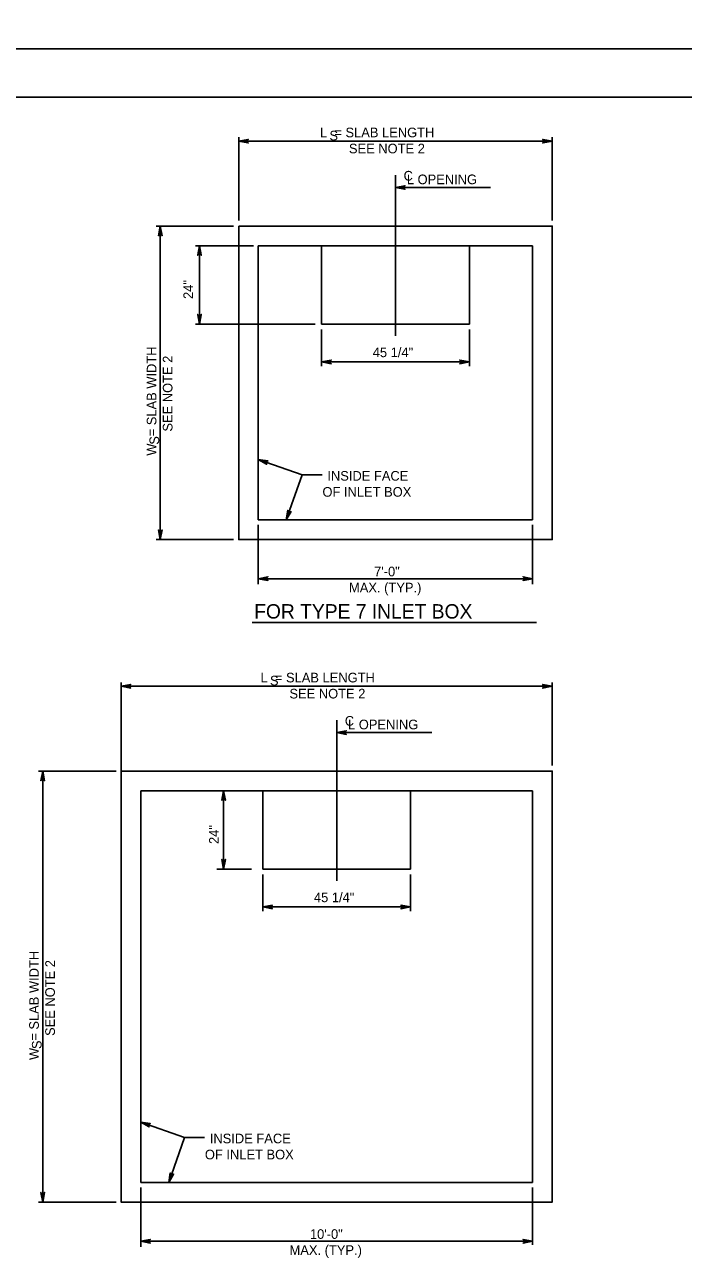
# Model space of a CAD drawing. Extents: x -6420 to 49575, y -4552 to 11624.
# Drawn here: x -4949 to -4277, y 8435 to 9700 of the extents above; entities that cross this region are included whole.
import ezdxf

# ---------------------------------------------------------------- set-up
doc = ezdxf.new("R2010")
doc.units = 0
doc.layers.add('1', color=7, linetype='Continuous')
doc.layers.add('PLT-BNDY', color=7, linetype='Continuous')

msp = doc.modelspace()

# ---------------------------------------------------------------- linework, layer by layer
at = {"layer": '1'}
for p, q in [((-4731.1, 9584.8), (-4731.1, 9499.9)), ((-4731.1, 9580.8), (-4411.1, 9580.8)), ((-4411.1, 9584.8), (-4411.1, 9499.9)), ((-4571.1, 9382.2), (-4571.1, 9546.2)), ((-4474, 9533.5), (-4571.1, 9533.5)), ((-4815.3, 9494.1), (-4736.3, 9494.1)), ((-4811.1, 9494.1), (-4811.1, 9174.1)), ((-4775.1, 9474.1), (-4716.1, 9474.1)), ((-4771.1, 9474.1), (-4771.1, 9394.1)), ((-4711.1, 9474.1), (-4711.1, 9194.1)), ((-4711.1, 9474.1), (-4431.1, 9474.1)), ((-4646.5, 9474.1), (-4495.7, 9474.1)), ((-4646.5, 9394.1), (-4646.5, 9474.1)), ((-4495.7, 9474.1), (-4495.7, 9394.1)), ((-4431.1, 9474.1), (-4431.1, 9194.1)), ((-4775.1, 9394.1), (-4653.2, 9394.1)), ((-4495.7, 9394.1), (-4646.5, 9394.1)), ((-4646.5, 9388.5), (-4646.5, 9351.2)), ((-4495.7, 9388.5), (-4495.7, 9351.2)), ((-4646.5, 9355.4), (-4495.7, 9355.4)), ((-4711.1, 9255.9), (-4666.4, 9240)), ((-4666.4, 9240), (-4682.5, 9194.1)), ((-4666.4, 9240), (-4645.9, 9240)), ((-4711.1, 9194.1), (-4431.1, 9194.1)), ((-4711.1, 9189), (-4711.1, 9128.6)), ((-4431.1, 9189), (-4431.1, 9128.6)), ((-4815.3, 9174.1), (-4736.3, 9174.1)), ((-4711.1, 9134.1), (-4431.1, 9134.1)), ((-4717.4, 9089.2), (-4427.3, 9089.2)), ((-4851.1, 9028.2), (-4851.1, 8943.3)), ((-4851.1, 9028.2), (-4851.1, 8717.6)), ((-4851.1, 9024.2), (-4411.1, 9024.2)), ((-4411.1, 9028.2), (-4411.1, 8943.3)), ((-4631.1, 8825.6), (-4631.1, 8989.6)), ((-4534, 8976.9), (-4631.1, 8976.9)), ((-4935.3, 8937.6), (-4856.3, 8937.6)), ((-4931.1, 8937.6), (-4931.1, 8497.6)), ((-4831.1, 8917.6), (-4431.1, 8917.6)), ((-4831.1, 8917.6), (-4831.1, 8517.6)), ((-4746.5, 8917.6), (-4746.5, 8837.6)), ((-4706.5, 8917.6), (-4555.7, 8917.6)), ((-4706.5, 8837.6), (-4706.5, 8917.6)), ((-4555.7, 8917.6), (-4555.7, 8837.6)), ((-4431.1, 8917.6), (-4431.1, 8517.6)), ((-4753.5, 8837.6), (-4718, 8837.6)), ((-4555.7, 8837.6), (-4706.5, 8837.6)), ((-4706.5, 8832), (-4706.5, 8794.7)), ((-4555.7, 8832), (-4555.7, 8794.7)), ((-4706.5, 8798.9), (-4555.7, 8798.9)), ((-4831.1, 8579.3), (-4786.4, 8563.4)), ((-4786.4, 8563.4), (-4802.5, 8517.6)), ((-4786.4, 8563.4), (-4765.9, 8563.4)), ((-4831.1, 8517.6), (-4431.1, 8517.6)), ((-4831.1, 8512.4), (-4831.1, 8452)), ((-4431.1, 8512.4), (-4431.1, 8454)), ((-4935.3, 8497.6), (-4856.3, 8497.6)), ((-4831.1, 8457.6), (-4431.1, 8457.6))]:
    msp.add_line(p, q, dxfattribs=at)
for points in [[(-3713.7, 7775.5), (-3713.7, 9625.9), (-6292.4, 9625.9), (-6292.4, 7775.5), (-3713.7, 7775.5), (-3713.7, 7862), (-4369.8, 7862), (-4369.8, 8074.1), (-3713.7, 8074.1), (-3713.7, 8169.2), (-4369.8, 8169.2), (-4369.8, 7775.5), (-4111.3, 7775.5), (-4111.3, 7862), (-4111.3, 7775.5), (-3858.7, 7775.5), (-3858.7, 7862), (-3858.7, 7821.5), (-3713.7, 7821.5)], [(-4731.1, 9580.8), (-4721.3, 9582.6), (-4721.7, 9582.4), (-4722.1, 9582.1), (-4722.3, 9581.8), (-4722.4, 9581.4), (-4722.5, 9581.1), (-4722.6, 9580.8), (-4722.5, 9580.5), (-4722.4, 9580.1), (-4722.3, 9579.8), (-4722.1, 9579.5), (-4721.7, 9579.2), (-4721.3, 9579), (-4731.1, 9580.8), (-4721.7, 9579.2), (-4722.1, 9579.5), (-4731.1, 9580.8), (-4722.3, 9579.8), (-4722.4, 9580.1), (-4731.1, 9580.8), (-4722.5, 9580.5), (-4722.6, 9580.8), (-4731.1, 9580.8), (-4722.5, 9581.1), (-4722.4, 9581.4), (-4731.1, 9580.8), (-4722.3, 9581.8), (-4722.1, 9582.1), (-4731.1, 9580.8), (-4721.7, 9582.4)], [(-4411.1, 9580.8), (-4420.9, 9579), (-4420.5, 9579.2), (-4420.1, 9579.5), (-4419.9, 9579.8), (-4419.7, 9580.1), (-4419.7, 9580.5), (-4419.6, 9580.8), (-4419.7, 9581.1), (-4419.7, 9581.4), (-4419.9, 9581.8), (-4420.1, 9582.1), (-4420.5, 9582.4), (-4420.9, 9582.6), (-4411.1, 9580.8), (-4420.5, 9582.4), (-4420.1, 9582.1), (-4411.1, 9580.8), (-4419.9, 9581.8), (-4419.7, 9581.4), (-4411.1, 9580.8), (-4419.7, 9581.1), (-4419.6, 9580.8), (-4411.1, 9580.8), (-4419.7, 9580.5), (-4419.7, 9580.1), (-4411.1, 9580.8), (-4419.9, 9579.8), (-4420.1, 9579.5), (-4411.1, 9580.8), (-4420.5, 9579.2)], [(-4571.1, 9533.5), (-4561.3, 9535.3), (-4561.7, 9535.1), (-4562.1, 9534.8), (-4562.3, 9534.5), (-4562.4, 9534.2), (-4562.5, 9533.8), (-4562.6, 9533.5), (-4562.5, 9533.2), (-4562.4, 9532.8), (-4562.3, 9532.5), (-4562.1, 9532.2), (-4561.7, 9531.9), (-4561.3, 9531.7), (-4571.1, 9533.5), (-4561.7, 9531.9), (-4562.1, 9532.2), (-4571.1, 9533.5), (-4562.3, 9532.5), (-4562.4, 9532.8), (-4571.1, 9533.5), (-4562.5, 9533.2), (-4562.6, 9533.5), (-4571.1, 9533.5), (-4562.5, 9533.8), (-4562.4, 9534.2), (-4571.1, 9533.5), (-4562.3, 9534.5), (-4562.1, 9534.8), (-4571.1, 9533.5), (-4561.7, 9535.1)], [(-4811.1, 9494.1), (-4809.3, 9484.3), (-4809.5, 9484.7), (-4809.8, 9485.1), (-4810.1, 9485.3), (-4810.4, 9485.5), (-4810.8, 9485.5), (-4811.1, 9485.6), (-4811.4, 9485.5), (-4811.7, 9485.5), (-4812.1, 9485.3), (-4812.4, 9485.1), (-4812.7, 9484.7), (-4812.9, 9484.3), (-4811.1, 9494.1), (-4812.7, 9484.7), (-4812.4, 9485.1), (-4811.1, 9494.1), (-4812.1, 9485.3), (-4811.7, 9485.5), (-4811.1, 9494.1), (-4811.4, 9485.5), (-4811.1, 9485.6), (-4811.1, 9494.1), (-4810.8, 9485.5), (-4810.4, 9485.5), (-4811.1, 9494.1), (-4810.1, 9485.3), (-4809.8, 9485.1), (-4811.1, 9494.1), (-4809.5, 9484.7)], [(-4771.1, 9474.1), (-4769.3, 9464.3), (-4769.5, 9464.7), (-4769.8, 9465.1), (-4770.1, 9465.3), (-4770.4, 9465.5), (-4770.8, 9465.5), (-4771.1, 9465.6), (-4771.4, 9465.5), (-4771.7, 9465.5), (-4772.1, 9465.3), (-4772.4, 9465.1), (-4772.7, 9464.7), (-4772.9, 9464.3), (-4771.1, 9474.1), (-4772.7, 9464.7), (-4772.4, 9465.1), (-4771.1, 9474.1), (-4772.1, 9465.3), (-4771.7, 9465.5), (-4771.1, 9474.1), (-4771.4, 9465.5), (-4771.1, 9465.6), (-4771.1, 9474.1), (-4770.8, 9465.5), (-4770.4, 9465.5), (-4771.1, 9474.1), (-4770.1, 9465.3), (-4769.8, 9465.1), (-4771.1, 9474.1), (-4769.5, 9464.7)], [(-4771.1, 9394.1), (-4772.9, 9403.9), (-4772.7, 9403.5), (-4772.4, 9403.2), (-4772.1, 9403), (-4771.7, 9402.8), (-4771.4, 9402.7), (-4771.1, 9402.7), (-4770.8, 9402.7), (-4770.4, 9402.8), (-4770.1, 9403), (-4769.8, 9403.2), (-4769.5, 9403.5), (-4769.3, 9403.9), (-4771.1, 9394.1), (-4769.5, 9403.5), (-4769.8, 9403.2), (-4771.1, 9394.1), (-4770.1, 9403), (-4770.4, 9402.8), (-4771.1, 9394.1), (-4770.8, 9402.7), (-4771.1, 9402.7), (-4771.1, 9394.1), (-4771.4, 9402.7), (-4771.7, 9402.8), (-4771.1, 9394.1), (-4772.1, 9403), (-4772.4, 9403.2), (-4771.1, 9394.1), (-4772.7, 9403.5)], [(-4646.5, 9355.4), (-4636.7, 9357.3), (-4637.1, 9357), (-4637.5, 9356.8), (-4637.7, 9356.4), (-4637.9, 9356.1), (-4637.9, 9355.8), (-4638, 9355.4), (-4637.9, 9355.1), (-4637.9, 9354.8), (-4637.7, 9354.5), (-4637.5, 9354.1), (-4637.1, 9353.9), (-4636.7, 9353.6), (-4646.5, 9355.4), (-4637.1, 9353.9), (-4637.5, 9354.1), (-4646.5, 9355.4), (-4637.7, 9354.5), (-4637.9, 9354.8), (-4646.5, 9355.4), (-4637.9, 9355.1), (-4638, 9355.4), (-4646.5, 9355.4), (-4637.9, 9355.8), (-4637.9, 9356.1), (-4646.5, 9355.4), (-4637.7, 9356.4), (-4637.5, 9356.8), (-4646.5, 9355.4), (-4637.1, 9357)], [(-4495.7, 9355.4), (-4505.5, 9353.6), (-4505.1, 9353.9), (-4504.7, 9354.1), (-4504.5, 9354.5), (-4504.3, 9354.8), (-4504.3, 9355.1), (-4504.2, 9355.4), (-4504.3, 9355.8), (-4504.3, 9356.1), (-4504.5, 9356.4), (-4504.7, 9356.8), (-4505.1, 9357), (-4505.5, 9357.3), (-4495.7, 9355.4), (-4505.1, 9357), (-4504.7, 9356.8), (-4495.7, 9355.4), (-4504.5, 9356.4), (-4504.3, 9356.1), (-4495.7, 9355.4), (-4504.3, 9355.8), (-4504.2, 9355.4), (-4495.7, 9355.4), (-4504.3, 9355.1), (-4504.3, 9354.8), (-4495.7, 9355.4), (-4504.5, 9354.5), (-4504.7, 9354.1), (-4495.7, 9355.4), (-4505.1, 9353.9)], [(-4711.1, 9255.9), (-4701.3, 9254.3), (-4701.7, 9254.2), (-4702.1, 9254.1), (-4702.4, 9253.8), (-4702.7, 9253.6), (-4702.9, 9253.3), (-4703.1, 9253), (-4703.1, 9252.7), (-4703.2, 9252.4), (-4703.1, 9252), (-4703, 9251.6), (-4702.8, 9251.2), (-4702.5, 9250.9), (-4711.1, 9255.9), (-4702.8, 9251.2), (-4703, 9251.6), (-4711.1, 9255.9), (-4703.1, 9252), (-4703.2, 9252.4), (-4711.1, 9255.9), (-4703.1, 9252.7), (-4703.1, 9253), (-4711.1, 9255.9), (-4702.9, 9253.3), (-4702.7, 9253.6), (-4711.1, 9255.9), (-4702.4, 9253.8), (-4702.1, 9254.1), (-4711.1, 9255.9), (-4701.7, 9254.2)], [(-4682.5, 9194.1), (-4681, 9204), (-4680.9, 9203.5), (-4680.8, 9203.1), (-4680.5, 9202.8), (-4680.3, 9202.5), (-4680, 9202.3), (-4679.7, 9202.2), (-4679.4, 9202.1), (-4679, 9202.1), (-4678.7, 9202.1), (-4678.3, 9202.2), (-4677.9, 9202.5), (-4677.6, 9202.7), (-4682.5, 9194.1), (-4677.9, 9202.5), (-4678.3, 9202.2), (-4682.5, 9194.1), (-4678.7, 9202.1), (-4679, 9202.1), (-4682.5, 9194.1), (-4679.4, 9202.1), (-4679.7, 9202.2), (-4682.5, 9194.1), (-4680, 9202.3), (-4680.3, 9202.5), (-4682.5, 9194.1), (-4680.5, 9202.8), (-4680.8, 9203.1), (-4682.5, 9194.1), (-4680.9, 9203.5)], [(-4811.1, 9174.1), (-4812.9, 9183.9), (-4812.7, 9183.5), (-4812.4, 9183.2), (-4812.1, 9183), (-4811.7, 9182.8), (-4811.4, 9182.7), (-4811.1, 9182.7), (-4810.8, 9182.7), (-4810.4, 9182.8), (-4810.1, 9183), (-4809.8, 9183.2), (-4809.5, 9183.5), (-4809.3, 9183.9), (-4811.1, 9174.1), (-4809.5, 9183.5), (-4809.8, 9183.2), (-4811.1, 9174.1), (-4810.1, 9183), (-4810.4, 9182.8), (-4811.1, 9174.1), (-4810.8, 9182.7), (-4811.1, 9182.7), (-4811.1, 9174.1), (-4811.4, 9182.7), (-4811.7, 9182.8), (-4811.1, 9174.1), (-4812.1, 9183), (-4812.4, 9183.2), (-4811.1, 9174.1), (-4812.7, 9183.5)], [(-4711.1, 9134.1), (-4701.3, 9136), (-4701.7, 9135.7), (-4702.1, 9135.4), (-4702.3, 9135.1), (-4702.4, 9134.8), (-4702.5, 9134.5), (-4702.6, 9134.1), (-4702.5, 9133.8), (-4702.4, 9133.5), (-4702.3, 9133.1), (-4702.1, 9132.8), (-4701.7, 9132.6), (-4701.3, 9132.3), (-4711.1, 9134.1), (-4701.7, 9132.6), (-4702.1, 9132.8), (-4711.1, 9134.1), (-4702.3, 9133.1), (-4702.4, 9133.5), (-4711.1, 9134.1), (-4702.5, 9133.8), (-4702.6, 9134.1), (-4711.1, 9134.1), (-4702.5, 9134.5), (-4702.4, 9134.8), (-4711.1, 9134.1), (-4702.3, 9135.1), (-4702.1, 9135.4), (-4711.1, 9134.1), (-4701.7, 9135.7)], [(-4431.1, 9134.1), (-4440.9, 9132.3), (-4440.5, 9132.6), (-4440.1, 9132.8), (-4439.9, 9133.1), (-4439.7, 9133.5), (-4439.7, 9133.8), (-4439.6, 9134.1), (-4439.7, 9134.5), (-4439.7, 9134.8), (-4439.9, 9135.1), (-4440.1, 9135.4), (-4440.5, 9135.7), (-4440.9, 9136), (-4431.1, 9134.1), (-4440.5, 9135.7), (-4440.1, 9135.4), (-4431.1, 9134.1), (-4439.9, 9135.1), (-4439.7, 9134.8), (-4431.1, 9134.1), (-4439.7, 9134.5), (-4439.6, 9134.1), (-4431.1, 9134.1), (-4439.7, 9133.8), (-4439.7, 9133.5), (-4431.1, 9134.1), (-4439.9, 9133.1), (-4440.1, 9132.8), (-4431.1, 9134.1), (-4440.5, 9132.6)], [(-4851.1, 9024.2), (-4841.3, 9026.1), (-4841.7, 9025.8), (-4842.1, 9025.5), (-4842.3, 9025.2), (-4842.4, 9024.9), (-4842.5, 9024.6), (-4842.6, 9024.2), (-4842.5, 9023.9), (-4842.4, 9023.6), (-4842.3, 9023.3), (-4842.1, 9022.9), (-4841.7, 9022.7), (-4841.3, 9022.4), (-4851.1, 9024.2), (-4841.7, 9022.7), (-4842.1, 9022.9), (-4851.1, 9024.2), (-4842.3, 9023.3), (-4842.4, 9023.6), (-4851.1, 9024.2), (-4842.5, 9023.9), (-4842.6, 9024.2), (-4851.1, 9024.2), (-4842.5, 9024.6), (-4842.4, 9024.9), (-4851.1, 9024.2), (-4842.3, 9025.2), (-4842.1, 9025.5), (-4851.1, 9024.2), (-4841.7, 9025.8)], [(-4411.1, 9024.2), (-4420.9, 9022.4), (-4420.5, 9022.7), (-4420.1, 9022.9), (-4419.9, 9023.3), (-4419.7, 9023.6), (-4419.7, 9023.9), (-4419.6, 9024.2), (-4419.7, 9024.6), (-4419.7, 9024.9), (-4419.9, 9025.2), (-4420.1, 9025.5), (-4420.5, 9025.8), (-4420.9, 9026.1), (-4411.1, 9024.2), (-4420.5, 9025.8), (-4420.1, 9025.5), (-4411.1, 9024.2), (-4419.9, 9025.2), (-4419.7, 9024.9), (-4411.1, 9024.2), (-4419.7, 9024.6), (-4419.6, 9024.2), (-4411.1, 9024.2), (-4419.7, 9023.9), (-4419.7, 9023.6), (-4411.1, 9024.2), (-4419.9, 9023.3), (-4420.1, 9022.9), (-4411.1, 9024.2), (-4420.5, 9022.7)], [(-4631.1, 8976.9), (-4621.3, 8978.8), (-4621.7, 8978.5), (-4622.1, 8978.3), (-4622.3, 8977.9), (-4622.4, 8977.6), (-4622.5, 8977.3), (-4622.6, 8976.9), (-4622.5, 8976.6), (-4622.4, 8976.3), (-4622.3, 8976), (-4622.1, 8975.6), (-4621.7, 8975.4), (-4621.3, 8975.1), (-4631.1, 8976.9), (-4621.7, 8975.4), (-4622.1, 8975.6), (-4631.1, 8976.9), (-4622.3, 8976), (-4622.4, 8976.3), (-4631.1, 8976.9), (-4622.5, 8976.6), (-4622.6, 8976.9), (-4631.1, 8976.9), (-4622.5, 8977.3), (-4622.4, 8977.6), (-4631.1, 8976.9), (-4622.3, 8977.9), (-4622.1, 8978.3), (-4631.1, 8976.9), (-4621.7, 8978.5)], [(-4931.1, 8937.6), (-4929.3, 8927.8), (-4929.5, 8928.2), (-4929.8, 8928.5), (-4930.1, 8928.7), (-4930.4, 8928.9), (-4930.8, 8929), (-4931.1, 8929), (-4931.4, 8929), (-4931.7, 8928.9), (-4932.1, 8928.7), (-4932.4, 8928.5), (-4932.7, 8928.2), (-4932.9, 8927.8), (-4931.1, 8937.6), (-4932.7, 8928.2), (-4932.4, 8928.5), (-4931.1, 8937.6), (-4932.1, 8928.7), (-4931.7, 8928.9), (-4931.1, 8937.6), (-4931.4, 8929), (-4931.1, 8929), (-4931.1, 8937.6), (-4930.8, 8929), (-4930.4, 8928.9), (-4931.1, 8937.6), (-4930.1, 8928.7), (-4929.8, 8928.5), (-4931.1, 8937.6), (-4929.5, 8928.2)], [(-4746.5, 8917.6), (-4744.7, 8907.8), (-4744.9, 8908.2), (-4745.2, 8908.5), (-4745.5, 8908.7), (-4745.8, 8908.9), (-4746.2, 8909), (-4746.5, 8909), (-4746.8, 8909), (-4747.2, 8908.9), (-4747.5, 8908.7), (-4747.8, 8908.5), (-4748.1, 8908.2), (-4748.3, 8907.8), (-4746.5, 8917.6), (-4748.1, 8908.2), (-4747.8, 8908.5), (-4746.5, 8917.6), (-4747.5, 8908.7), (-4747.2, 8908.9), (-4746.5, 8917.6), (-4746.8, 8909), (-4746.5, 8909), (-4746.5, 8917.6), (-4746.2, 8909), (-4745.8, 8908.9), (-4746.5, 8917.6), (-4745.5, 8908.7), (-4745.2, 8908.5), (-4746.5, 8917.6), (-4744.9, 8908.2)], [(-4746.5, 8837.6), (-4748.3, 8847.4), (-4748.1, 8847), (-4747.8, 8846.6), (-4747.5, 8846.4), (-4747.2, 8846.2), (-4746.8, 8846.2), (-4746.5, 8846.1), (-4746.2, 8846.2), (-4745.8, 8846.2), (-4745.5, 8846.4), (-4745.2, 8846.6), (-4744.9, 8847), (-4744.7, 8847.4), (-4746.5, 8837.6), (-4744.9, 8847), (-4745.2, 8846.6), (-4746.5, 8837.6), (-4745.5, 8846.4), (-4745.8, 8846.2), (-4746.5, 8837.6), (-4746.2, 8846.2), (-4746.5, 8846.1), (-4746.5, 8837.6), (-4746.8, 8846.2), (-4747.2, 8846.2), (-4746.5, 8837.6), (-4747.5, 8846.4), (-4747.8, 8846.6), (-4746.5, 8837.6), (-4748.1, 8847)], [(-4706.5, 8798.9), (-4696.7, 8800.7), (-4697.1, 8800.5), (-4697.5, 8800.2), (-4697.7, 8799.9), (-4697.9, 8799.5), (-4697.9, 8799.2), (-4698, 8798.9), (-4697.9, 8798.6), (-4697.9, 8798.2), (-4697.7, 8797.9), (-4697.5, 8797.6), (-4697.1, 8797.3), (-4696.7, 8797.1), (-4706.5, 8798.9), (-4697.1, 8797.3), (-4697.5, 8797.6), (-4706.5, 8798.9), (-4697.7, 8797.9), (-4697.9, 8798.2), (-4706.5, 8798.9), (-4697.9, 8798.6), (-4698, 8798.9), (-4706.5, 8798.9), (-4697.9, 8799.2), (-4697.9, 8799.5), (-4706.5, 8798.9), (-4697.7, 8799.9), (-4697.5, 8800.2), (-4706.5, 8798.9), (-4697.1, 8800.5)], [(-4555.7, 8798.9), (-4565.5, 8797.1), (-4565.1, 8797.3), (-4564.7, 8797.6), (-4564.5, 8797.9), (-4564.3, 8798.2), (-4564.3, 8798.6), (-4564.2, 8798.9), (-4564.3, 8799.2), (-4564.3, 8799.5), (-4564.5, 8799.9), (-4564.7, 8800.2), (-4565.1, 8800.5), (-4565.5, 8800.7), (-4555.7, 8798.9), (-4565.1, 8800.5), (-4564.7, 8800.2), (-4555.7, 8798.9), (-4564.5, 8799.9), (-4564.3, 8799.5), (-4555.7, 8798.9), (-4564.3, 8799.2), (-4564.2, 8798.9), (-4555.7, 8798.9), (-4564.3, 8798.6), (-4564.3, 8798.2), (-4555.7, 8798.9), (-4564.5, 8797.9), (-4564.7, 8797.6), (-4555.7, 8798.9), (-4565.1, 8797.3)], [(-4831.1, 8579.3), (-4821.3, 8577.8), (-4821.7, 8577.6), (-4822.1, 8577.5), (-4822.4, 8577.3), (-4822.7, 8577), (-4822.9, 8576.7), (-4823.1, 8576.5), (-4823.1, 8576.1), (-4823.2, 8575.8), (-4823.1, 8575.4), (-4823, 8575), (-4822.8, 8574.7), (-4822.5, 8574.3), (-4831.1, 8579.3), (-4822.8, 8574.7), (-4823, 8575), (-4831.1, 8579.3), (-4823.1, 8575.4), (-4823.2, 8575.8), (-4831.1, 8579.3), (-4823.1, 8576.1), (-4823.1, 8576.5), (-4831.1, 8579.3), (-4822.9, 8576.7), (-4822.7, 8577), (-4831.1, 8579.3), (-4822.4, 8577.3), (-4822.1, 8577.5), (-4831.1, 8579.3), (-4821.7, 8577.6)], [(-4802.5, 8517.6), (-4801, 8527.4), (-4800.9, 8527), (-4800.8, 8526.5), (-4800.5, 8526.2), (-4800.3, 8525.9), (-4800, 8525.8), (-4799.7, 8525.6), (-4799.4, 8525.6), (-4799, 8525.5), (-4798.7, 8525.6), (-4798.3, 8525.6), (-4797.9, 8525.9), (-4797.6, 8526.2), (-4802.5, 8517.6), (-4797.9, 8525.9), (-4798.3, 8525.6), (-4802.5, 8517.6), (-4798.7, 8525.6), (-4799, 8525.5), (-4802.5, 8517.6), (-4799.4, 8525.6), (-4799.7, 8525.6), (-4802.5, 8517.6), (-4800, 8525.8), (-4800.3, 8525.9), (-4802.5, 8517.6), (-4800.5, 8526.2), (-4800.8, 8526.5), (-4802.5, 8517.6), (-4800.9, 8527)], [(-4931.1, 8497.6), (-4932.9, 8507.4), (-4932.7, 8507), (-4932.4, 8506.6), (-4932.1, 8506.4), (-4931.7, 8506.2), (-4931.4, 8506.2), (-4931.1, 8506.1), (-4930.8, 8506.2), (-4930.4, 8506.2), (-4930.1, 8506.4), (-4929.8, 8506.6), (-4929.5, 8507), (-4929.3, 8507.4), (-4931.1, 8497.6), (-4929.5, 8507), (-4929.8, 8506.6), (-4931.1, 8497.6), (-4930.1, 8506.4), (-4930.4, 8506.2), (-4931.1, 8497.6), (-4930.8, 8506.2), (-4931.1, 8506.1), (-4931.1, 8497.6), (-4931.4, 8506.2), (-4931.7, 8506.2), (-4931.1, 8497.6), (-4932.1, 8506.4), (-4932.4, 8506.6), (-4931.1, 8497.6), (-4932.7, 8507)], [(-4831.1, 8457.6), (-4821.3, 8459.4), (-4821.7, 8459.1), (-4822.1, 8458.9), (-4822.3, 8458.6), (-4822.4, 8458.2), (-4822.5, 8457.9), (-4822.6, 8457.6), (-4822.5, 8457.2), (-4822.4, 8456.9), (-4822.3, 8456.6), (-4822.1, 8456.3), (-4821.7, 8456), (-4821.3, 8455.7), (-4831.1, 8457.6), (-4821.7, 8456), (-4822.1, 8456.3), (-4831.1, 8457.6), (-4822.3, 8456.6), (-4822.4, 8456.9), (-4831.1, 8457.6), (-4822.5, 8457.2), (-4822.6, 8457.6), (-4831.1, 8457.6), (-4822.5, 8457.9), (-4822.4, 8458.2), (-4831.1, 8457.6), (-4822.3, 8458.6), (-4822.1, 8458.9), (-4831.1, 8457.6), (-4821.7, 8459.1)], [(-4431.1, 8457.6), (-4440.9, 8455.7), (-4440.5, 8456), (-4440.1, 8456.3), (-4439.9, 8456.6), (-4439.7, 8456.9), (-4439.7, 8457.2), (-4439.6, 8457.6), (-4439.7, 8457.9), (-4439.7, 8458.2), (-4439.9, 8458.6), (-4440.1, 8458.9), (-4440.5, 8459.1), (-4440.9, 8459.4), (-4431.1, 8457.6), (-4440.5, 8459.1), (-4440.1, 8458.9), (-4431.1, 8457.6), (-4439.9, 8458.6), (-4439.7, 8458.2), (-4431.1, 8457.6), (-4439.7, 8457.9), (-4439.6, 8457.6), (-4431.1, 8457.6), (-4439.7, 8457.2), (-4439.7, 8456.9), (-4431.1, 8457.6), (-4439.9, 8456.6), (-4440.1, 8456.3), (-4431.1, 8457.6), (-4440.5, 8456)]]:
    msp.add_lwpolyline(points, dxfattribs=at)
for points in [[(-4731.1, 9494.1), (-4411.1, 9494.1), (-4411.1, 9174.1), (-4731.1, 9174.1)], [(-4851.1, 8937.6), (-4411.1, 8937.6), (-4411.1, 8497.6), (-4851.1, 8497.6)]]:
    msp.add_lwpolyline(points, close=True, dxfattribs=at)
at = {"layer": 'PLT-BNDY'}
for points in [[(-6420.4, 11623.9), (-3661.2, 11623.9), (-3661.2, 9675.1), (-6420.4, 9675.1)], [(-6420.4, 9675.1), (-3661.2, 9675.1), (-3661.2, 7726.3), (-6420.4, 7726.3)]]:
    msp.add_lwpolyline(points, close=True, dxfattribs=at)

# ---------------------------------------------------------------- texts
at = {"layer": '1'}
for s, height, p in [('L  = SLAB LENGTH', 9.843, (-4648.1, 9584.8)), ('S', 9.84, (-4638.5, 9581.6)), ('SEE NOTE 2', 9.84, (-4618.6, 9568.4)), ('C', 9.84, (-4562.8, 9540.6)), ('L OPENING', 9.84, (-4559.5, 9536.9)), ('45 1/4"', 9.84, (-4594.3, 9360.3)), ('INSIDE FACE', 9.843, (-4640.6, 9234.2)), ('OF INLET BOX', 9.843, (-4645.6, 9217.8)), ('7\'-0"', 9.84, (-4592.9, 9136.5)), ('MAX. (TYP.)', 9.843, (-4618.5, 9120.1)), ('FOR TYPE 7 INLET BOX', 14.69, (-4715.3, 9093.4)), ('L  = SLAB LENGTH', 9.843, (-4708.8, 9028.2)), ('S', 9.84, (-4699.2, 9025.1)), ('SEE NOTE 2', 9.84, (-4679.3, 9011.8)), ('C', 9.84, (-4622.8, 8984)), ('L OPENING', 9.84, (-4619.5, 8980.3)), ('45 1/4"', 9.84, (-4654.3, 8803.8)), ('INSIDE FACE', 9.843, (-4760.6, 8557.6)), ('OF INLET BOX', 9.843, (-4765.6, 8541.2)), ('10\'-0"', 9.84, (-4658.4, 8460)), ('MAX. (TYP.)', 9.843, (-4679.2, 8443.6))]:
    msp.add_text(s, height=height, dxfattribs=at).set_placement(p)
for s, height, p in [('24"', 9.84, (-4777.7, 9419.7)), ('W  = SLAB WIDTH', 9.843, (-4815.1, 9259.7)), ('SEE NOTE 2', 9.84, (-4798.7, 9284.3)), ('S', 9.84, (-4812.3, 9270.9)), ('24"', 9.84, (-4751.5, 8863.2)), ('W  = SLAB WIDTH', 9.843, (-4935.1, 8642.6)), ('SEE NOTE 2', 9.84, (-4918.7, 8667.2)), ('S', 9.84, (-4932.3, 8653.8))]:
    msp.add_text(s, height=height, rotation=90, dxfattribs=at).set_placement(p)

doc.saveas('drawing.dxf')
